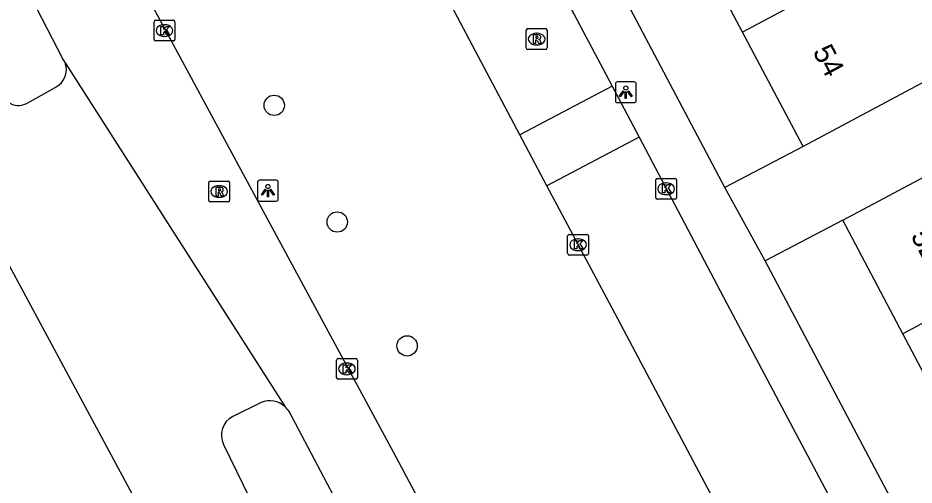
# Model space of a CAD drawing. Extents: x 157793 to 159380, y 380882 to 382313.
# Drawn here: x 158925.56 to 158968.64, y 381778.02 to 381800.46 of the extents above; entities that cross this region are included whole.
import ezdxf

# ---------------------------------------------------------------- set-up
doc = ezdxf.new("R2010")
doc.units = 0
for name, color, linetype in [('IMGEO_Boom', 7, 'Continuous'), ('IMGEO_Kolk', 7, 'Continuous'), ('IMGEO_Lichtpunt', 7, 'Continuous'), ('IMGEO_Pand', 7, 'Continuous'), ('IMGEO_Pand_nummerreeks', 7, 'Continuous'), ('IMGEO_Rijbaan_lokaal_gesloten', 7, 'Continuous'), ('IMGEO_Rijbaan_lokaal_open', 7, 'Continuous'), ('IMGEO_Rioolput', 7, 'Continuous'), ('IMGEO_Voetpad_open', 7, 'Continuous')]:
    doc.layers.add(name, color=color, linetype=linetype)

msp = doc.modelspace()

# ---------------------------------------------------------------- linework, layer by layer
at = {"layer": 'IMGEO_Boom'}
for centre in [(158937.884, 381796.263), (158940.911, 381790.659), (158944.268, 381784.708)]:
    msp.add_circle(centre, 0.489, dxfattribs=at)
at = {"layer": 'IMGEO_Kolk'}
for p, q in [((158932.11, 381799.431), (158932.11, 381800.283)), ((158932.185, 381800.357), (158933.037, 381800.357)), ((158932.598, 381800.137), (158932.623, 381800.137)), ((158933.111, 381800.283), (158933.111, 381799.431)), ((158933.037, 381799.357), (158932.185, 381799.357)), ((158932.621, 381799.577), (158932.596, 381799.577)), ((158956.295, 381792.754), (158957.147, 381792.754)), ((158956.22, 381791.828), (158956.22, 381792.68)), ((158956.708, 381792.534), (158956.733, 381792.534)), ((158957.221, 381792.68), (158957.221, 381791.828)), ((158956.731, 381791.974), (158956.706, 381791.974)), ((158957.147, 381791.754), (158956.295, 381791.754)), ((158951.988, 381789.138), (158951.988, 381789.99)), ((158952.063, 381790.064), (158952.915, 381790.064)), ((158952.476, 381789.844), (158952.501, 381789.844)), ((158952.989, 381789.99), (158952.989, 381789.138)), ((158952.499, 381789.284), (158952.474, 381789.284)), ((158952.915, 381789.064), (158952.063, 381789.064)), ((158940.952, 381784.103), (158941.804, 381784.103)), ((158940.877, 381783.177), (158940.877, 381784.029)), ((158941.365, 381783.883), (158941.39, 381783.883)), ((158941.878, 381784.029), (158941.878, 381783.177)), ((158941.388, 381783.323), (158941.363, 381783.323)), ((158941.804, 381783.103), (158940.952, 381783.103))]:
    msp.add_line(p, q, dxfattribs=at)
for points in [[(158932.11, 381799.431), (158932.11, 381800.283)], [(158932.185, 381800.357), (158933.037, 381800.357)], [(158932.431, 381800.057), (158932.554, 381800.057), (158932.554, 381799.906), (158932.684, 381800.057), (158932.848, 381800.057), (158932.702, 381799.906), (158932.855, 381799.657), (158932.703, 381799.657), (158932.618, 381799.821), (158932.554, 381799.754), (158932.554, 381799.657), (158932.431, 381799.657), (158932.431, 381800.057)], [(158933.111, 381800.283), (158933.111, 381799.431)], [(158933.037, 381799.357), (158932.185, 381799.357)], [(158956.295, 381792.754), (158957.147, 381792.754)], [(158956.22, 381791.828), (158956.22, 381792.68)], [(158956.541, 381792.454), (158956.664, 381792.454), (158956.664, 381792.303), (158956.794, 381792.454), (158956.958, 381792.454), (158956.812, 381792.303), (158956.965, 381792.054), (158956.813, 381792.054), (158956.728, 381792.218), (158956.664, 381792.151), (158956.664, 381792.054), (158956.541, 381792.054), (158956.541, 381792.454)], [(158957.221, 381792.68), (158957.221, 381791.828)], [(158957.147, 381791.754), (158956.295, 381791.754)], [(158951.988, 381789.138), (158951.988, 381789.99)], [(158952.063, 381790.064), (158952.915, 381790.064)], [(158952.309, 381789.764), (158952.432, 381789.764), (158952.432, 381789.613), (158952.562, 381789.764), (158952.726, 381789.764), (158952.58, 381789.613), (158952.733, 381789.364), (158952.581, 381789.364), (158952.496, 381789.528), (158952.432, 381789.461), (158952.432, 381789.364), (158952.309, 381789.364), (158952.309, 381789.764)], [(158952.989, 381789.99), (158952.989, 381789.138)], [(158952.915, 381789.064), (158952.063, 381789.064)], [(158940.952, 381784.103), (158941.804, 381784.103)], [(158940.877, 381783.177), (158940.877, 381784.029)], [(158941.198, 381783.803), (158941.321, 381783.803), (158941.321, 381783.652), (158941.451, 381783.803), (158941.615, 381783.803), (158941.469, 381783.652), (158941.622, 381783.403), (158941.47, 381783.403), (158941.385, 381783.567), (158941.321, 381783.5), (158941.321, 381783.403), (158941.198, 381783.403), (158941.198, 381783.803)], [(158941.878, 381784.029), (158941.878, 381783.177)], [(158941.804, 381783.103), (158940.952, 381783.103)]]:
    msp.add_lwpolyline(points, dxfattribs=at)
for centre, start, end in [((158932.187, 381800.281), 91.552, 178.448), ((158932.187, 381800.281), 91.552, 178.448), ((158933.035, 381800.281), 1.552, 88.448), ((158933.035, 381800.281), 1.552, 88.448), ((158932.187, 381799.433), 181.552, 268.448), ((158932.187, 381799.433), 181.552, 268.448), ((158933.035, 381799.433), 271.552, 358.448), ((158933.035, 381799.433), 271.552, 358.448), ((158956.297, 381792.678), 91.552, 178.448), ((158956.297, 381792.678), 91.552, 178.448), ((158957.145, 381792.678), 1.552, 88.448), ((158957.145, 381792.678), 1.552, 88.448), ((158956.297, 381791.83), 181.552, 268.448), ((158956.297, 381791.83), 181.552, 268.448), ((158957.145, 381791.83), 271.552, 358.448), ((158957.145, 381791.83), 271.552, 358.448), ((158952.065, 381789.988), 91.552, 178.448), ((158952.065, 381789.988), 91.552, 178.448), ((158952.913, 381789.988), 1.552, 88.448), ((158952.913, 381789.988), 1.552, 88.448), ((158952.065, 381789.14), 181.552, 268.448), ((158952.065, 381789.14), 181.552, 268.448), ((158952.913, 381789.14), 271.552, 358.448), ((158952.913, 381789.14), 271.552, 358.448), ((158940.954, 381784.027), 91.552, 178.448), ((158940.954, 381784.027), 91.552, 178.448), ((158941.802, 381784.027), 1.552, 88.448), ((158941.802, 381784.027), 1.552, 88.448), ((158940.954, 381783.179), 181.552, 268.448), ((158940.954, 381783.179), 181.552, 268.448), ((158941.802, 381783.179), 271.552, 358.448), ((158941.802, 381783.179), 271.552, 358.448)]:
    msp.add_arc(centre, 0.0765, start, end, dxfattribs=at)
for centre, major_axis, ratio, start_param, end_param in [((158932.597, 381799.857), (-0.387, 0.002), 0.722429, 4.712389, 7.853982), ((158932.622, 381799.857), (-0.39, 0.002), 0.717154, 1.570796, 4.712389), ((158956.707, 381792.254), (-0.387, 0.002), 0.722429, 4.712389, 7.853982), ((158956.732, 381792.254), (-0.39, 0.002), 0.717154, 1.570796, 4.712389), ((158952.475, 381789.564), (-0.387, 0.002), 0.722429, 4.712389, 7.853982), ((158952.5, 381789.564), (-0.39, 0.002), 0.717154, 1.570796, 4.712389), ((158941.364, 381783.603), (-0.387, 0.002), 0.722429, 4.712389, 7.853982), ((158941.389, 381783.603), (-0.39, 0.002), 0.717154, 1.570796, 4.712389)]:
    msp.add_ellipse(centre, major_axis=major_axis, ratio=ratio, start_param=start_param, end_param=end_param, dxfattribs=at)
at = {"layer": 'IMGEO_Lichtpunt'}
for p, q in [((158954.284, 381797.298), (158954.284, 381796.491)), ((158954.284, 381797.298), (158954.284, 381796.491)), ((158955.186, 381797.393), (158954.378, 381797.393)), ((158955.186, 381797.393), (158954.378, 381797.393)), ((158955.28, 381796.491), (158955.28, 381797.298)), ((158955.28, 381796.491), (158955.28, 381797.298)), ((158954.378, 381796.397), (158955.186, 381796.397)), ((158954.378, 381796.397), (158955.186, 381796.397)), ((158937.079, 381792.568), (158937.079, 381791.761)), ((158937.079, 381792.568), (158937.079, 381791.761)), ((158937.981, 381792.663), (158937.173, 381792.663)), ((158937.981, 381792.663), (158937.173, 381792.663)), ((158938.075, 381791.761), (158938.075, 381792.568)), ((158938.075, 381791.761), (158938.075, 381792.568)), ((158937.173, 381791.667), (158937.981, 381791.667)), ((158937.173, 381791.667), (158937.981, 381791.667))]:
    msp.add_line(p, q, dxfattribs=at)
for points in [[(158954.658, 381796.962), (158954.697, 381796.934), (158954.509, 381796.672), (158954.471, 381796.699), (158954.658, 381796.962)], [(158954.76, 381796.914), (158954.807, 381796.914), (158954.807, 381796.592), (158954.76, 381796.592), (158954.76, 381796.914)], [(158954.87, 381796.934), (158954.908, 381796.961), (158955.095, 381796.699), (158955.056, 381796.671), (158954.87, 381796.934)], [(158937.453, 381792.232), (158937.492, 381792.204), (158937.304, 381791.942), (158937.266, 381791.969), (158937.453, 381792.232)], [(158937.555, 381792.184), (158937.602, 381792.184), (158937.602, 381791.862), (158937.555, 381791.862), (158937.555, 381792.184)], [(158937.665, 381792.204), (158937.703, 381792.231), (158937.89, 381791.969), (158937.851, 381791.941), (158937.665, 381792.204)]]:
    msp.add_lwpolyline(points, dxfattribs=at)
for centre in [(158954.783, 381797.096), (158937.578, 381792.366)]:
    msp.add_circle(centre, 0.0994, dxfattribs=at)
for centre, start, end in [((158954.378, 381797.298), 90, 180), ((158954.378, 381797.298), 90, 180), ((158955.186, 381797.298), 0, 90), ((158955.186, 381797.298), 0, 90), ((158954.378, 381796.491), 180, 270), ((158954.378, 381796.491), 180, 270), ((158955.186, 381796.491), 270, 0), ((158955.186, 381796.491), 270, 360), ((158937.173, 381792.568), 90, 180), ((158937.173, 381792.568), 90, 180), ((158937.981, 381792.568), 0, 90), ((158937.981, 381792.568), 0, 90), ((158937.173, 381791.761), 180, 270), ((158937.173, 381791.761), 180, 270), ((158937.981, 381791.761), 270, 0), ((158937.981, 381791.761), 270, 360)]:
    msp.add_arc(centre, 0.0946, start, end, dxfattribs=at)
at = {"layer": 'IMGEO_Pand'}
for points in [[(158960.397, 381799.78), (158957.581, 381805.081)], [(158968.367, 381804.045), (158960.397, 381799.78)], [(158974.244, 381800.126), (158971.284, 381798.545), (158963.315, 381794.288)], [(158963.315, 381794.288), (158960.397, 381799.78)], [(158965.217, 381790.741), (158973.061, 381794.922)], [(158968.096, 381785.286), (158965.217, 381790.741)], [(158975.944, 381789.488), (158968.096, 381785.286)], [(158970.897, 381779.98), (158968.096, 381785.286)]]:
    msp.add_lwpolyline(points, dxfattribs=at)
at = {"layer": 'IMGEO_Rijbaan_lokaal_gesloten'}
for points in [[(158930.337, 381804.186), (158943.604, 381779.619), (158945.401, 381776.247)], [(158927.728, 381798.505), (158925.952, 381801.932)], [(158934.713, 381770.805), (158919.795, 381798.501)], [(158927.833, 381798.299), (158938.409, 381781.783)], [(158926.045, 381796.389), (158927.346, 381797.126)], [(158937.251, 381781.985), (158935.888, 381781.315)], [(158942.26, 381774.634), (158938.597, 381781.548)], [(158935.443, 381779.966), (158938.886, 381772.906)]]:
    msp.add_lwpolyline(points, dxfattribs=at)
for centre, radius, start, end in [((158926.951, 381797.979), 0.938, 19.9268, 34.0899), ((158926.949, 381797.979), 0.941, 294.9884, 19.9176), ((158925.584, 381797.136), 0.878, 187.0139, 301.6594), ((158937.677, 381781.004), 1.069, 46.7514, 113.4585), ((158937.649, 381780.983), 1.103, 30.8225, 46.4971), ((158936.359, 381780.412), 1.019, 117.5443, 205.9429)]:
    msp.add_arc(centre, radius, start, end, dxfattribs=at)
at = {"layer": 'IMGEO_Rijbaan_lokaal_open'}
for points in [[(158932.042, 381838.833), (158954.124, 381797.18)], [(158949.692, 381794.843), (158942.149, 381809.107), (158941.819, 381809.754), (158941.219, 381810.889)], [(158954.124, 381797.18), (158949.692, 381794.843)], [(158954.124, 381797.18), (158955.418, 381794.741)], [(158950.982, 381792.403), (158949.692, 381794.843)], [(158955.418, 381794.741), (158950.982, 381792.403)], [(158955.418, 381794.741), (158956.825, 381792.086), (158959.635, 381786.74), (158964.351, 381777.87), (158978.698, 381750.776)], [(158963.315, 381794.288), (158959.541, 381792.313)], [(158959.431, 381776.531), (158954.122, 381786.513), (158950.982, 381792.403)], [(158961.476, 381788.79), (158959.541, 381792.313)], [(158965.217, 381790.741), (158961.476, 381788.79)]]:
    msp.add_lwpolyline(points, dxfattribs=at)
at = {"layer": 'IMGEO_Rioolput'}
for p, q in [((158949.997, 381799.022), (158949.997, 381799.874)), ((158950.072, 381799.948), (158950.924, 381799.948)), ((158950.485, 381799.728), (158950.51, 381799.728)), ((158950.998, 381799.874), (158950.998, 381799.022)), ((158950.924, 381798.948), (158950.072, 381798.948)), ((158950.508, 381799.168), (158950.483, 381799.168)), ((158934.737, 381791.698), (158934.737, 381792.55)), ((158934.812, 381792.624), (158935.664, 381792.624)), ((158935.225, 381792.404), (158935.25, 381792.404)), ((158935.738, 381792.55), (158935.738, 381791.698)), ((158935.664, 381791.624), (158934.812, 381791.624)), ((158935.248, 381791.844), (158935.223, 381791.844))]:
    msp.add_line(p, q, dxfattribs=at)
for points in [[(158949.997, 381799.022), (158949.997, 381799.874)], [(158950.072, 381799.948), (158950.924, 381799.948)], [(158950.586, 381799.646), (158950.334, 381799.648), (158950.334, 381799.248)], [(158950.998, 381799.874), (158950.998, 381799.022)], [(158950.334, 381799.248), (158950.458, 381799.248), (158950.458, 381799.41), (158950.469, 381799.41)], [(158950.512, 381799.567), (158950.458, 381799.567), (158950.458, 381799.486)], [(158950.458, 381799.486), (158950.51, 381799.486)], [(158950.516, 381799.381), (158950.587, 381799.248), (158950.727, 381799.248), (158950.662, 381799.374)], [(158950.924, 381798.948), (158950.072, 381798.948)], [(158934.737, 381791.698), (158934.737, 381792.55)], [(158934.812, 381792.624), (158935.664, 381792.624)], [(158935.326, 381792.322), (158935.074, 381792.324), (158935.074, 381791.924)], [(158935.738, 381792.55), (158935.738, 381791.698)], [(158935.074, 381791.924), (158935.198, 381791.924), (158935.198, 381792.086), (158935.209, 381792.086)], [(158935.252, 381792.243), (158935.198, 381792.243), (158935.198, 381792.162)], [(158935.198, 381792.162), (158935.25, 381792.162)], [(158935.256, 381792.057), (158935.327, 381791.924), (158935.467, 381791.924), (158935.402, 381792.05)], [(158935.664, 381791.624), (158934.812, 381791.624)]]:
    msp.add_lwpolyline(points, dxfattribs=at)
for centre, radius, start, end in [((158950.074, 381799.872), 0.0765, 91.552, 178.448), ((158950.074, 381799.872), 0.0765, 91.552, 178.448), ((158950.585, 381799.536), 0.109, 350.3612, 89.416), ((158950.922, 381799.872), 0.0765, 1.552, 88.448), ((158950.922, 381799.872), 0.0765, 1.552, 88.448), ((158950.468, 381799.357), 0.0533, 26.0293, 88.6989), ((158950.494, 381799.675), 0.19, 274.7715, 282.9687), ((158950.518, 381799.471), 0.0964, 77.0061, 93.1865), ((158950.532, 381799.528), 0.0378, 276.6634, 79.6772), ((158950.583, 381799.536), 0.112, 277.5842, 350.9817), ((158950.567, 381799.321), 0.108, 29.5134, 73.7905), ((158950.074, 381799.024), 0.0765, 181.552, 268.448), ((158950.074, 381799.024), 0.0765, 181.552, 268.448), ((158950.922, 381799.024), 0.0765, 271.552, 358.448), ((158950.922, 381799.024), 0.0765, 271.552, 358.448), ((158934.814, 381792.548), 0.0765, 91.552, 178.448), ((158934.814, 381792.548), 0.0765, 91.552, 178.448), ((158935.325, 381792.212), 0.109, 350.3612, 89.416), ((158935.662, 381792.548), 0.0765, 1.552, 88.448), ((158935.662, 381792.548), 0.0765, 1.552, 88.448), ((158935.208, 381792.033), 0.0533, 26.0293, 88.6989), ((158935.234, 381792.351), 0.19, 274.7715, 282.9687), ((158935.258, 381792.147), 0.0964, 77.0061, 93.1865), ((158935.272, 381792.204), 0.0378, 276.6634, 79.6772), ((158935.323, 381792.212), 0.112, 277.5842, 350.9817), ((158935.307, 381791.997), 0.108, 29.5134, 73.7905), ((158934.814, 381791.7), 0.0765, 181.552, 268.448), ((158934.814, 381791.7), 0.0765, 181.552, 268.448), ((158935.662, 381791.7), 0.0765, 271.552, 358.448), ((158935.662, 381791.7), 0.0765, 271.552, 358.448)]:
    msp.add_arc(centre, radius, start, end, dxfattribs=at)
for centre, major_axis, ratio, start_param, end_param in [((158950.484, 381799.448), (-0.387, 0.002), 0.722429, 4.712389, 7.853982), ((158950.509, 381799.448), (-0.39, 0.002), 0.717154, 1.570796, 4.712389), ((158935.224, 381792.124), (-0.387, 0.002), 0.722429, 4.712389, 7.853982), ((158935.249, 381792.124), (-0.39, 0.002), 0.717154, 1.570796, 4.712389)]:
    msp.add_ellipse(centre, major_axis=major_axis, ratio=ratio, start_param=start_param, end_param=end_param, dxfattribs=at)
at = {"layer": 'IMGEO_Voetpad_open'}
for points in [[(158959.541, 381792.313), (158931.302, 381845.672), (158933.924, 381847.115)], [(158996.272, 381723.067), (158995.444, 381724.631), (158982.013, 381750), (158961.476, 381788.79)]]:
    msp.add_lwpolyline(points, dxfattribs=at)

# ---------------------------------------------------------------- texts
at = {"layer": 'IMGEO_Pand_nummerreeks'}
for s, rotation, p in [('54', 297.9787, (158963.746, 381798.847)), ('52', 297.8269, (158968.458, 381789.997))]:
    msp.add_text(s, height=1, rotation=rotation, dxfattribs=at).set_placement(p)

doc.saveas('drawing.dxf')
